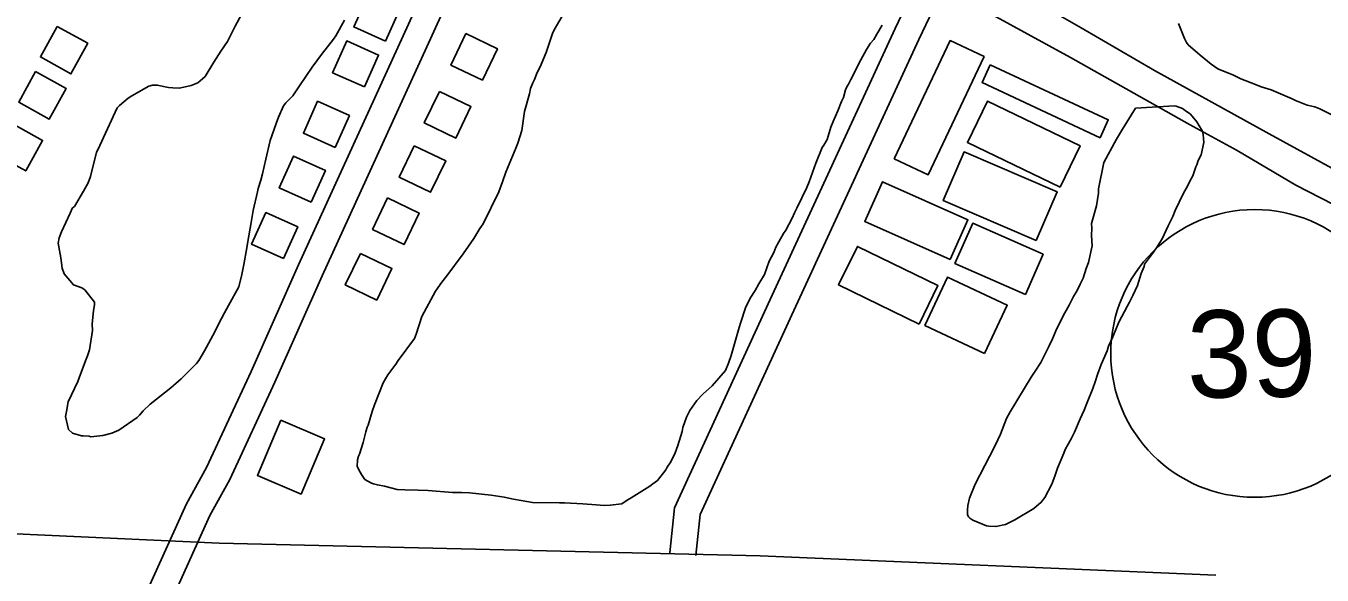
# Model space of a CAD drawing. Extents: x 3704301 to 3742427, y 506229 to 532009.
# Drawn here: x 3724729 to 3726215, y 525525 to 526155 of the extents above; entities that cross this region are included whole.
import ezdxf

# ---------------------------------------------------------------- set-up
doc = ezdxf.new("R2010")
doc.units = 0
for name, color, linetype in [('V-BLDG-OTLN', 7, 'Continuous'), ('V-ROAD-CNTR', 7, 'Continuous'), ('V-ROAD-IDEN', 7, 'Continuous'), ('V-SITE-VEGE', 7, 'Continuous'), ('V-TOPO-SHOR', 7, 'Continuous')]:
    doc.layers.add(name, color=color, linetype=linetype)

msp = doc.modelspace()

# ---------------------------------------------------------------- linework, layer by layer
at = {"layer": 'V-BLDG-OTLN'}
for points in [[(3725141.7, 526137.6), (3725158, 526174.1), (3725121.5, 526190.4), (3725105.2, 526153.9)], [(3724765.2, 526154.4), (3724745.9, 526119.4), (3724780.9, 526100), (3724800.2, 526135.1)], [(3725117.3, 526085), (3725133.6, 526121.5), (3725097.1, 526137.8), (3725080.8, 526101.3)], [(3725233.8, 526146.1), (3725216.6, 526110), (3725252.7, 526092.8), (3725269.9, 526128.8)], [(3725724.6, 526002.6), (3725788.8, 526138.2), (3725827.9, 526119.7), (3725763.7, 525984.1)], [(3725835, 526110.3), (3725970.3, 526047.3), (3725960.8, 526026.8), (3725825.5, 526089.9)], [(3724740.4, 526102.5), (3724721, 526067.4), (3724756, 526048.1), (3724775.4, 526083.1)], [(3725203.3, 526079.8), (3725186, 526043.7), (3725222.1, 526026.4), (3725239.4, 526062.5)], [(3725083.9, 526015.7), (3725100.2, 526052.2), (3725063.7, 526068.6), (3725047.4, 526032.1)], [(3725915.2, 525969.9), (3725808.7, 526021.1), (3725831.6, 526068.7), (3725938, 526017.5)], [(3724713.3, 526043), (3724694, 526008), (3724729, 525988.6), (3724748.3, 526023.6)], [(3725056.4, 525952.8), (3725072.7, 525989.3), (3725036.2, 526005.7), (3725019.8, 525969.1)], [(3725174.5, 526017.6), (3725157.3, 525981.5), (3725193.3, 525964.2), (3725210.6, 526000.3)], [(3725887.6, 525908.9), (3725781, 525954.6), (3725805, 526010.5), (3725911.5, 525964.8)], [(3725788.9, 525887), (3725691, 525930.7), (3725711.4, 525976.3), (3725809.3, 525932.5)], [(3725144, 525957.7), (3725126.8, 525921.6), (3725162.9, 525904.3), (3725180.1, 525940.4)], [(3725024.5, 525888.1), (3725040.9, 525924.7), (3725004.4, 525941), (3724988, 525904.5)], [(3725875.3, 525847), (3725794.5, 525882.6), (3725814.8, 525928.7), (3725895.6, 525893.2)], [(3725753.3, 525812.9), (3725661.1, 525858), (3725682.7, 525902.2), (3725774.9, 525857.1)], [(3725112.7, 525894), (3725095.4, 525857.9), (3725131.5, 525840.6), (3725148.8, 525876.7)], [(3725828.5, 525779.4), (3725760, 525811.6), (3725786, 525866.9), (3725854.5, 525834.7)], [(3725021.5, 525702.7), (3725071.7, 525681.3), (3725044.7, 525618.1), (3724994.6, 525639.5)]]:
    msp.add_lwpolyline(points, close=True, dxfattribs=at)
at = {"layer": 'V-ROAD-CNTR'}
for points in [[(3725638.8, 527171.6), (3725426, 526717.4), (3725352.2, 526550.7), (3725268.1, 526377.3), (3725167.9, 526156.9), (3725041.7, 525880.8), (3724987.5, 525758.8), (3724936.2, 525648.5), (3724913.4, 525607.1), (3724837, 525438), (3724730.8, 525204.1), (3724660.9, 525063), (3724545, 524798.7), (3724377.8, 524444.7), (3724186.5, 524033.7), (3723999.5, 523631.4), (3723814.3, 523232.6), (3723675, 522920.5), (3723644.6, 522853.2), (3723634.4, 522810.6)], [(3725666, 527159), (3725453.3, 526705), (3725379.4, 526538.1), (3725295.2, 526364.5), (3725195.2, 526144.5), (3725069, 525868.4), (3725014.8, 525746.4), (3724962.9, 525634.9), (3724940.2, 525593.6), (3724864.3, 525425.6), (3724757.9, 525191.2), (3724688.1, 525050.4), (3724572.3, 524786.3), (3724405, 524432), (3724213.7, 524021), (3724026.7, 523618.7), (3723841.6, 523220.1), (3723702.4, 522908.2), (3723673.1, 522843.4), (3723663.6, 522803.6)], [(3725944.6, 526353.4), (3725849.1, 526410.4), (3725725.9, 526152.1), (3725582.5, 525841.1), (3725472.9, 525602.5), (3725467.6, 525550.9)], [(3726079.1, 526238.1), (3725862, 526367.8), (3725753.1, 526139.3), (3725609.8, 525828.5), (3725502.2, 525594.5), (3725497.5, 525547.8)], [(3726093.7, 525525.2), (3725571, 525547.2), (3724951, 525561.9), (3724350.8, 525589.2), (3724185.4, 525596.2)]]:
    msp.add_lwpolyline(points, dxfattribs=at)
at = {"layer": 'V-ROAD-IDEN'}
msp.add_circle((3726138.1, 525779.4), 165, dxfattribs=at)
msp.add_circle((3726138.1, 525779.4), 165, dxfattribs=at)
at = {"layer": 'V-SITE-VEGE'}
for points in [[(3725094.7, 526161.4), (3725084.6, 526143.4), (3725081.9, 526139.6), (3725068, 526122), (3725057.3, 526107.7), (3725042.9, 526086.4), (3725035.4, 526074.8), (3725027.4, 526066.6), (3725024.7, 526063.3), (3725018.9, 526050.2), (3725016.2, 526043.1), (3725009.4, 526023.4), (3725004.2, 526002.2), (3725000.6, 525985.3), (3724998.5, 525978.2), (3724995.4, 525968.4), (3724994.9, 525964.6), (3724989.7, 525943.3), (3724987.7, 525929.7), (3724983.6, 525907.9), (3724982.6, 525900.3), (3724979.1, 525881.2), (3724977, 525869.8), (3724973.4, 525855.6), (3724961.7, 525834.2), (3724956.9, 525826), (3724950, 525812.9), (3724945.8, 525804.2), (3724934.1, 525782.3), (3724927.7, 525771.3), (3724925, 525768), (3724907.3, 525750.4), (3724895.5, 525739.9), (3724871.8, 525721.2), (3724863.7, 525713.5), (3724859.4, 525708.5), (3724856.7, 525705.8), (3724835.7, 525691.4), (3724827.6, 525688), (3724817.3, 525685.2), (3724803.7, 525683.9), (3724801.6, 525684.4), (3724795, 525684.9), (3724792.9, 525684.9), (3724782.5, 525688), (3724778.1, 525692.3), (3724774.7, 525706.9), (3724775.7, 525712.9), (3724777.7, 525723.8), (3724788.8, 525747.3), (3724792, 525755.5), (3724798.3, 525773), (3724799.9, 525776.8), (3724802, 525783.4), (3724805.5, 525805.7), (3724805.4, 525812.8), (3724806.9, 525828.5), (3724807.9, 525835.1), (3724807.8, 525838.3), (3724796.8, 525852.3), (3724793.5, 525854.5), (3724783.7, 525858.2), (3724773.2, 525870.5), (3724770.9, 525877), (3724769.2, 525889), (3724766.2, 525905.8), (3724767.3, 525911.8), (3724769.9, 525918.9), (3724780, 525940.2), (3724782.6, 525946.2), (3724784.8, 525947.9), (3724795.4, 525965.4), (3724800.7, 525975.2), (3724803.4, 525982.3), (3724810.1, 526010.1), (3724811.7, 526012.9), (3724833.9, 526061), (3724836.6, 526063.7), (3724846.3, 526072), (3724850.6, 526074.8), (3724870, 526085.9), (3724874.4, 526087), (3724879.8, 526087.1), (3724892.9, 526084.5), (3724897.8, 526084), (3724904.8, 526083.6), (3724907, 526084.1), (3724918.9, 526086.5), (3724926.5, 526089.8), (3724931.9, 526094.2), (3724934.6, 526097), (3724944.7, 526113.4), (3724952.7, 526126), (3724960.2, 526137), (3724969.2, 526154.5), (3724976.6, 526168.2)], [(3725516.2, 525742.1), (3725505.4, 525732.7), (3725498.4, 525725.6), (3725490.4, 525714.1), (3725486.7, 525706.4), (3725482.5, 525694.4), (3725481.5, 525690), (3725476.8, 525673.7), (3725473.6, 525665.5), (3725468.8, 525655.1), (3725464.6, 525649.1), (3725463, 525645.8), (3725453.3, 525633.7), (3725448, 525629.8), (3725444.7, 525627.1), (3725423.2, 525613.8), (3725418.8, 525611), (3725412.4, 525607.1), (3725399.3, 525605.3), (3725392.3, 525605.2), (3725383, 525605.7), (3725367.8, 525607.1), (3725346.6, 525607.9), (3725341.2, 525607.9), (3725310.2, 525608.6), (3725297.1, 525610.6), (3725288.4, 525612.1), (3725277.5, 525614.7), (3725262.8, 525616.7), (3725237.7, 525619.7), (3725228.5, 525620.1), (3725218.2, 525620), (3725190.4, 525622.3), (3725179, 525622.7), (3725163.8, 525623.1), (3725155.1, 525623.5), (3725140.3, 525627.2), (3725132.2, 525628.7), (3725127.8, 525629.7), (3725125.6, 525630.8), (3725118, 525635), (3725114.1, 525640.4), (3725112.4, 525643.1), (3725109.1, 525649.6), (3725109.5, 525657.2), (3725110.6, 525661.6), (3725111.6, 525663.8), (3725115.8, 525677.4), (3725118.9, 525689.4), (3725120.5, 525694.9), (3725121.6, 525697.1), (3725126.3, 525712.9), (3725128.9, 525720.5), (3725138.9, 525745.6), (3725144.2, 525754.9), (3725153.3, 525767), (3725156, 525771.4), (3725174.7, 525796.6), (3725176.8, 525801.5), (3725183.1, 525821.7), (3725199, 525850.7), (3725206, 525861.1), (3725211.9, 525868.3), (3725230.6, 525893.5), (3725242.9, 525911.1), (3725249.8, 525922.6), (3725253.5, 525928), (3725271.6, 525964.7), (3725275.8, 525976.1), (3725279.4, 525987.1), (3725291.1, 526014.9), (3725293.2, 526020.4), (3725297.9, 526035.1), (3725300.9, 526056.9), (3725306.6, 526077.1), (3725307.6, 526083.1), (3725310.3, 526089.6), (3725312.4, 526093.5), (3725315.5, 526101.6), (3725318.7, 526108.2), (3725325.6, 526124.6), (3725329.8, 526137.1), (3725333.5, 526147.5), (3725336.1, 526152.4), (3725345.7, 526168.9)], [(3725711.1, 526155.9), (3725704.7, 526145.5), (3725701.5, 526139.5), (3725697.8, 526135.1), (3725693, 526128), (3725686.6, 526116), (3725674.9, 526093.5), (3725672.3, 526088.1), (3725670.7, 526085.9), (3725669.1, 526081.5), (3725666.5, 526072.8), (3725664.4, 526068.4), (3725660.1, 526057.5), (3725654.9, 526045.5), (3725652.2, 526038.9), (3725649.1, 526028.5), (3725648, 526024.7), (3725644.3, 526018.2), (3725642.2, 526015.4), (3725634.8, 525997.4), (3725627.4, 525976.1), (3725624.8, 525969.5), (3725613.1, 525946), (3725610.5, 525940.6), (3725607.8, 525934.6), (3725600.4, 525920.9), (3725597.7, 525917), (3725592.4, 525907.2), (3725589.2, 525901.2), (3725586.6, 525895.2), (3725581.3, 525885.3), (3725576, 525870), (3725569.6, 525859.1), (3725565.4, 525851.4), (3725559.5, 525842.6), (3725554.2, 525831.7), (3725549, 525815.3), (3725546.9, 525809.3), (3725538, 525777.2), (3725534.9, 525768.4), (3725531.2, 525759.7), (3725516.2, 525742.1)], [(3726226, 526053.5), (3726212.9, 526059.9), (3726206.9, 526062), (3726198.2, 526064.1), (3726185.1, 526069.3), (3726181.2, 526071.5), (3726173, 526074.6), (3726157.2, 526081.5), (3726145.7, 526085.2), (3726139.2, 526087.8), (3726122.2, 526094.1), (3726114, 526098.4), (3726096, 526105.8), (3726088.3, 526111.1), (3726075.7, 526121.3), (3726062, 526133.1), (3726059.8, 526135.8), (3726057.5, 526140.6), (3726050.8, 526157.9)]]:
    msp.add_lwpolyline(points, dxfattribs=at)
msp.add_lwpolyline([(3726001.4, 526060.6), (3726046, 526063.3), (3726048.2, 526062.8), (3726055.3, 526060.1), (3726058.6, 526058), (3726064.6, 526053.7), (3726071.8, 526045.1), (3726074.5, 526040.3), (3726077.9, 526034.9), (3726079, 526030.5), (3726079.7, 526021.3), (3726076.6, 526007.1), (3726073.4, 526000.6), (3726071.8, 525995.7), (3726070.8, 525993.5), (3726067.1, 525983.1), (3726063.9, 525977.1), (3726060.7, 525970.5), (3726057, 525964), (3726051.7, 525953), (3726046.9, 525943.2), (3726044.3, 525936.6), (3726039, 525925.7), (3726032.1, 525910.9), (3726025.7, 525900.5), (3726020.9, 525893.9), (3726011.8, 525881.9), (3726011.3, 525879.2), (3726008.1, 525871), (3726003.9, 525857.3), (3725998.6, 525845.8), (3725994.4, 525838.2), (3725992.3, 525833.8), (3725982.2, 525815.2), (3725975.3, 525798.3), (3725970.5, 525787.9), (3725969, 525782.4), (3725962.1, 525766.6), (3725957.9, 525755.1), (3725955.3, 525746.9), (3725952.7, 525739.3), (3725945.3, 525721.3), (3725942.6, 525714.2), (3725937.9, 525704.3), (3725931.5, 525689), (3725927.8, 525681.4), (3725920.9, 525669.3), (3725919.3, 525665), (3725911.9, 525648), (3725909.3, 525639.8), (3725906.7, 525632.7), (3725905.6, 525629.5), (3725897.7, 525614.1), (3725893.4, 525608.7), (3725884.8, 525601.5), (3725863.2, 525588.7), (3725852.4, 525583.2), (3725841.5, 525580.8), (3725833.4, 525581.3), (3725830.7, 525581.8), (3725814.8, 525588.1), (3725811.5, 525590.3), (3725809.9, 525591.9), (3725808.8, 525594.6), (3725808.7, 525600), (3725809.2, 525604.9), (3725811.2, 525613.6), (3725817.6, 525629.5), (3725834, 525661.2), (3725840.4, 525673.8), (3725846.8, 525686.9), (3725853.6, 525704.9), (3725857.9, 525712.6), (3725881.8, 525752), (3725886.6, 525759.1), (3725893, 525769), (3725902.6, 525788.1), (3725906.3, 525796.3), (3725911.1, 525807.8), (3725920.6, 525825.9), (3725925.4, 525834.6), (3725930.2, 525844.5), (3725934.4, 525851.6), (3725938.1, 525858.7), (3725941.3, 525865.8), (3725945, 525876.7), (3725947.6, 525883.8), (3725951.7, 525902.9), (3725951, 525914.8), (3725951.5, 525923), (3725950.9, 525928.4), (3725951.9, 525931.2), (3725956.6, 525948.6), (3725959.2, 525963.3), (3725959.1, 525968.2), (3725965.2, 525998.2), (3725979.6, 526025), (3725986.5, 526036.5)], close=True, dxfattribs=at)
at = {"layer": 'V-TOPO-SHOR'}
for points in [[(3725377.1, 526424.2), (3725360.8, 526434.8), (3725355.4, 526440.1), (3725355.3, 526446.6), (3725356.5, 526452.3), (3725358.3, 526458.6), (3725376.4, 526461.1), (3725391.5, 526459), (3725460, 526419.9), (3725638.8, 526323.2), (3725764.9, 526252.6), (3725859.1, 526198.9), (3725939, 526152.8)], [(3725377.1, 526424.2), (3725497.1, 526359.6), (3725704.1, 526247.7), (3725808.7, 526183.4), (3725926.9, 526118.7)], [(3727194.9, 525472.9), (3727205.4, 525485.4), (3727210.3, 525504.4), (3727196.1, 525514.1), (3727078.1, 525563.7), (3726953.4, 525619.8), (3726817, 525679.7), (3726708.5, 525732.3), (3726655.9, 525757.5), (3726564.4, 525807.5), (3726477.2, 525854.2), (3726366.5, 525916), (3726262.9, 525971.9), (3726154.8, 526031.3), (3726023.2, 526103.9), (3725939, 526152.8)], [(3726642.2, 525724.8), (3726512.5, 525795.7), (3726383.9, 525867.4), (3726285.7, 525920.7), (3726185.4, 525972.2), (3726117.9, 526012.2), (3726063.5, 526041.8), (3725926.9, 526118.7)]]:
    msp.add_lwpolyline(points, dxfattribs=at)

# ---------------------------------------------------------------- texts
at = {"layer": 'V-ROAD-IDEN'}
msp.add_text('39', height=100, rotation=0.7, dxfattribs=at).set_placement((3726060.8, 525728.4))

doc.saveas('drawing.dxf')
